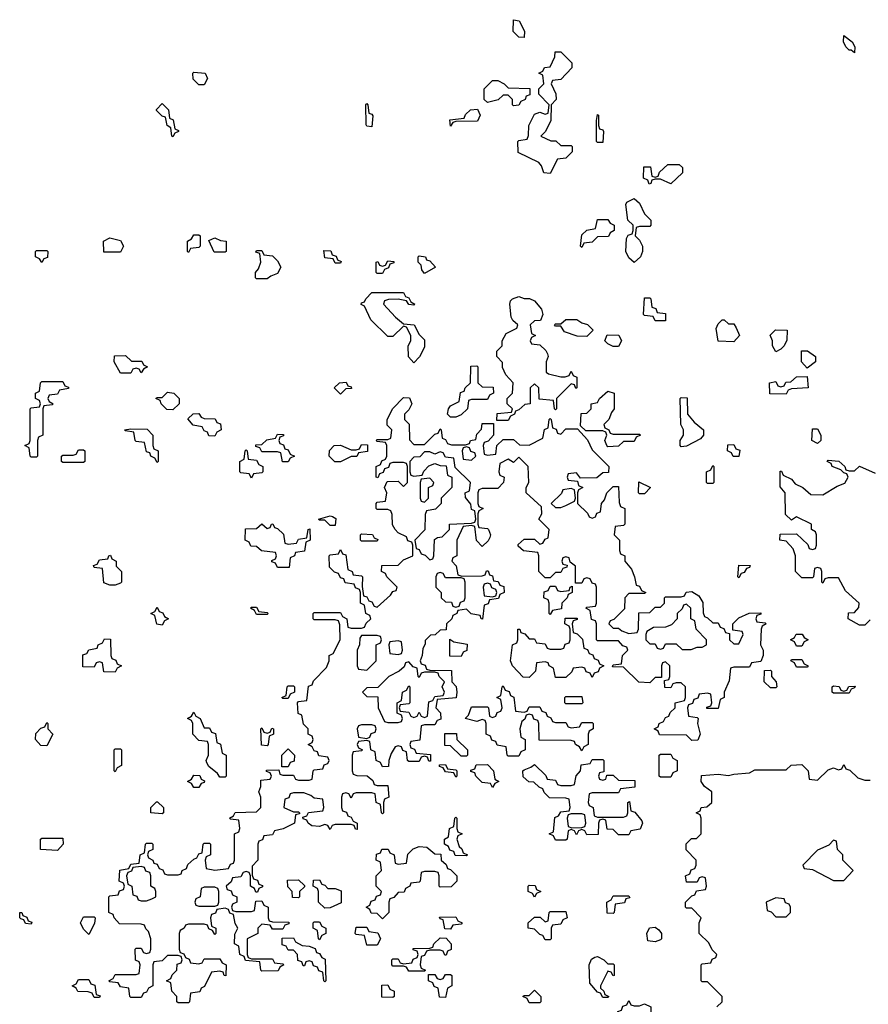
# Model space of a CAD drawing. Header units: inches. Extents: x 2701323 to 2964515, y 494916 to 722124.
# Tile 424 of 656: x 2835886 to 2839123, y 605600 to 609354. Entities that reach past the tile are written whole.
import ezdxf

# ---------------------------------------------------------------- set-up
doc = ezdxf.new("R2010")
doc.units = ezdxf.units.IN
doc.header["$MEASUREMENT"] = 0
doc.layers.add('C8630', color=7, linetype='Continuous')

msp = doc.modelspace()

# ---------------------------------------------------------------- linework, layer by layer
at = {"layer": 'C8630', "color": 2, "elevation": 2}
for points in [[(2837810, 609286), (2837790, 609288), (2837769.1, 609309.1), (2837770, 609354), (2837791.3, 609350), (2837812, 609310)], [(2839070, 609228), (2839058, 609238), (2839050, 609238), (2839038, 609250), (2839028.7, 609270), (2839030, 609294), (2839062, 609270), (2839071.3, 609250)], [(2837950, 608874), (2837990, 608874), (2837994, 608870), (2837994, 608850), (2837970, 608826), (2837938, 608822), (2837910, 608768), (2837886, 608770), (2837876.4, 608796.4), (2837866, 608810), (2837787.3, 608847.3), (2837786, 608890), (2837790, 608894), (2837822, 608898), (2837827.3, 608912.7), (2837828, 608950), (2837850, 608994), (2837870, 609002), (2837890, 608994), (2837902, 608998), (2837906, 609030), (2837866, 609070), (2837866, 609090), (2837886, 609110), (2837882, 609142), (2837866, 609150), (2837882, 609158), (2837888.4, 609171.6), (2837910, 609174), (2837927.3, 609212.7), (2837928.9, 609231.1), (2837950, 609232), (2837992, 609190), (2837992, 609170), (2837950, 609126), (2837918, 609122), (2837914, 609110), (2837931.6, 609071.6), (2837932, 609050), (2837914, 609030), (2837912, 608970), (2837892, 608928), (2837874, 608910), (2837912.7, 608892.7), (2837931.6, 608891.6)], [(2836570, 609106), (2836547.3, 609127.3), (2836546, 609150), (2836550, 609154), (2836594, 609150), (2836602, 609130), (2836590, 609106)], [(2837770, 609026), (2837766, 609030), (2837766, 609050), (2837750, 609066), (2837730, 609066), (2837711.6, 609048.4), (2837670, 609038), (2837658, 609050), (2837658, 609090), (2837690, 609122), (2837710, 609122), (2837734, 609110), (2837750, 609094), (2837832, 609092), (2837832.7, 609067.3), (2837818, 609062), (2837814, 609050), (2837798, 609042), (2837790, 609028)], [(2836470, 608908), (2836466, 608910), (2836462, 608942), (2836448, 608950), (2836442, 608982), (2836430, 608986), (2836408.4, 609008.4), (2836408, 609012), (2836430, 609034), (2836454, 609010), (2836458, 608978), (2836471.6, 608971.6), (2836478, 608938), (2836492, 608932), (2836492, 608928), (2836478, 608922)], [(2837230, 608946), (2837210, 608948), (2837207.3, 608952.7), (2837206, 609030), (2837210, 609034), (2837214, 609030), (2837218, 608998), (2837230, 608994), (2837232.7, 608987.3)], [(2837530, 608948), (2837527.3, 608972.7), (2837582, 608978), (2837587.3, 608992.7), (2837606, 609010), (2837632.7, 609012.7), (2837642, 608990), (2837632.7, 608967.3), (2837550, 608966), (2837538, 608962)], [(2838090, 608886), (2838086, 608890), (2838086, 608970), (2838090, 608992), (2838094, 608990), (2838094, 608950), (2838098, 608938), (2838110, 608934), (2838112.7, 608927.3), (2838110, 608886)], [(2838370, 608728), (2838330, 608746), (2838310, 608746), (2838298, 608742), (2838294, 608730), (2838287.3, 608727.3), (2838282, 608742), (2838266, 608750), (2838267.3, 608792.7), (2838292.7, 608792.7), (2838298, 608758), (2838310, 608754), (2838322, 608758), (2838327.3, 608772.7), (2838358, 608802), (2838402, 608802), (2838414, 608790), (2838414, 608770)], [(2838230, 608428), (2838210, 608446), (2838198, 608470), (2838200.4, 608519.6), (2838207.3, 608532.7), (2838222, 608538), (2838226, 608550), (2838226, 608570), (2838206, 608590), (2838198, 608650), (2838202, 608658), (2838230, 608672), (2838250, 608654), (2838270, 608614), (2838294, 608590), (2838294, 608570), (2838290, 608566), (2838250, 608566), (2838238, 608562), (2838234, 608530), (2838250, 608514), (2838262, 608490), (2838262, 608470), (2838254, 608450)], [(2838030, 608486), (2838026, 608490), (2838030, 608534), (2838050, 608552), (2838082, 608558), (2838090, 608592), (2838130, 608592), (2838138, 608578), (2838154, 608570), (2838154, 608550), (2838138, 608542), (2838132.7, 608527.3), (2838090, 608526), (2838070, 608506), (2838038, 608502)], [(2836530, 608466), (2836526, 608470), (2836526, 608510), (2836542, 608518), (2836550, 608534), (2836570, 608534), (2836574, 608530), (2836574, 608490), (2836570, 608486), (2836538, 608482)], [(2836207.3, 608467.3), (2836206, 608510), (2836230, 608522), (2836270, 608512), (2836282, 608490), (2836270, 608468)], [(2836627.3, 608467.3), (2836607.3, 608512.7), (2836630, 608522), (2836652.7, 608512.7), (2836674, 608510), (2836674, 608470), (2836670, 608468)], [(2835970, 608428), (2835962, 608442), (2835946, 608450), (2835946, 608470), (2835950, 608474), (2835990, 608474), (2835994, 608470), (2835992.7, 608447.3), (2835978, 608442)], [(2836790, 608366), (2836786, 608370), (2836786, 608390), (2836796.4, 608403.6), (2836806, 608430), (2836802, 608462), (2836787.3, 608467.3), (2836790, 608474), (2836810, 608474), (2836818, 608458), (2836850, 608454), (2836870, 608434), (2836882, 608410), (2836870, 608386), (2836843.6, 608376.4), (2836830, 608366)], [(2837090, 608426), (2837082, 608442), (2837050, 608446), (2837046, 608474), (2837072.7, 608472.7), (2837078, 608458), (2837092.7, 608452.7), (2837098, 608438), (2837112.7, 608432.7), (2837110, 608426)], [(2837430, 608386), (2837420.4, 608400.4), (2837418, 608418), (2837406, 608430), (2837406, 608450), (2837410, 608454), (2837434, 608450), (2837438, 608438), (2837450, 608434), (2837472, 608410)], [(2837250, 608386), (2837246, 608390), (2837246, 608430), (2837252.7, 608432.7), (2837258, 608418), (2837270, 608414), (2837282, 608418), (2837290, 608434), (2837312.7, 608432.7), (2837312.7, 608427.3), (2837298, 608422), (2837292.7, 608407.3), (2837278, 608402), (2837270, 608386)], [(2837390, 608266), (2837370, 608268), (2837362, 608282), (2837330, 608288), (2837292.7, 608287.3), (2837278, 608282), (2837274, 608270), (2837319.6, 608219.6), (2837350, 608194), (2837391.1, 608191.1), (2837410, 608154), (2837430, 608134), (2837430, 608106), (2837411, 608069), (2837390, 608046), (2837368.9, 608068.9), (2837368, 608110), (2837378, 608130), (2837378, 608150), (2837362, 608182), (2837350, 608186), (2837310, 608146), (2837290, 608146), (2837226, 608210), (2837202, 608262), (2837188.4, 608268.4), (2837190, 608274), (2837202, 608278), (2837206, 608290), (2837230, 608314), (2837350, 608314), (2837358, 608298), (2837370, 608294), (2837378, 608278), (2837394, 608270)], [(2837950, 607992), (2837967.3, 607992.7), (2837982, 607998), (2837990, 608014), (2837998, 607998), (2838011.6, 607991.6), (2838012, 607950), (2838007.3, 607947.3), (2838002, 607962), (2837990, 607966), (2837934, 607910), (2837934, 607870), (2837930, 607866), (2837926, 607870), (2837922, 607902), (2837867.3, 607907.3), (2837866, 607950), (2837850, 607966), (2837834, 607950), (2837834, 607890), (2837812.7, 607887.3), (2837790, 607866), (2837778, 607862), (2837774, 607850), (2837758, 607842), (2837750, 607826), (2837706, 607826), (2837707.3, 607852.7), (2837762, 607858), (2837766, 607870), (2837746, 607890), (2837746, 607910), (2837766, 607930), (2837768, 607970), (2837740.4, 608000.4), (2837728.4, 608028.4), (2837727.3, 608047.3), (2837706, 608070), (2837706, 608090), (2837726, 608110), (2837726, 608130), (2837742, 608158), (2837782, 608178), (2837786, 608190), (2837767.3, 608207.3), (2837760.4, 608220.4), (2837755.3, 608270), (2837758, 608282), (2837766, 608290), (2837790, 608298), (2837810, 608291.3), (2837831.1, 608291.1), (2837850, 608282), (2837876, 608250), (2837882, 608230), (2837872.7, 608207.3), (2837850, 608206), (2837834, 608190), (2837838, 608158), (2837854, 608150), (2837838, 608142), (2837834, 608130), (2837838, 608118), (2837870, 608114), (2837892.7, 608092.7), (2837899.6, 608079.6), (2837902, 608070), (2837894, 608050), (2837894, 608010), (2837903.6, 608003.6)], [(2838310, 608206), (2838302, 608222), (2838270, 608226), (2838266, 608230), (2838270, 608294), (2838290, 608294), (2838294, 608290), (2838298, 608258), (2838312.7, 608252.7), (2838318, 608238), (2838350, 608234), (2838350, 608206)], [(2838050, 608146), (2838012.7, 608147.3), (2837964, 608164), (2837950, 608186), (2837930, 608186), (2837926, 608190), (2837930, 608194), (2837950, 608194), (2837968.9, 608211.1), (2838010.8, 608210.8), (2838030, 608198), (2838051.6, 608191.6), (2838074, 608170)], [(2838590, 608194), (2838610, 608194), (2838619.6, 608179.6), (2838632, 608150), (2838610, 608126), (2838550, 608128), (2838543.1, 608176.9), (2838550, 608194), (2838566, 608210), (2838574, 608210)], [(2838150, 608108), (2838130, 608118), (2838118, 608130), (2838127.3, 608152.7), (2838171.1, 608151.1), (2838182, 608130), (2838170, 608108)], [(2838770, 608088), (2838758, 608110), (2838758, 608130), (2838748.4, 608151.6), (2838768.9, 608171.1), (2838814, 608170), (2838812.7, 608132.7), (2838802, 608110), (2838790, 608098)], [(2836350, 608008), (2836342, 608022), (2836330, 608026), (2836318, 608022), (2836310, 608006), (2836270, 608006), (2836246, 608050), (2836247.3, 608072.7), (2836290, 608074), (2836312.7, 608052.7), (2836351.6, 608051.6), (2836358, 608038), (2836374, 608030), (2836358, 608022)], [(2838890, 608026), (2838868, 608050), (2838868.4, 608091.6), (2838891.6, 608091.6), (2838922, 608070), (2838922, 608050)], [(2837530, 607838), (2837518, 607850), (2837522, 607870), (2837530, 607882), (2837562, 607898), (2837567.3, 607932.7), (2837582, 607938), (2837586, 607950), (2837606, 607970), (2837607.3, 608032.7), (2837630, 608034), (2837634, 608030), (2837634, 607970), (2837650, 607954), (2837692.7, 607952.7), (2837694, 607930), (2837678, 607922), (2837670, 607906), (2837610, 607906), (2837598, 607902), (2837594, 607870), (2837570, 607848), (2837550, 607838)], [(2835930, 607686), (2835926, 607690), (2835922, 607722), (2835906, 607730), (2835922, 607738), (2835926, 607750), (2835926, 607870), (2835930, 607874), (2835962, 607878), (2835966, 607890), (2835962, 607902), (2835946, 607910), (2835946, 607930), (2835962, 607938), (2835966, 607970), (2835970, 607974), (2836050, 607974), (2836058, 607958), (2836072.7, 607952.7), (2836072.7, 607947.3), (2836038, 607942), (2836030, 607926), (2835998, 607922), (2835994, 607910), (2835998, 607898), (2836014, 607890), (2836010, 607886), (2835978, 607882), (2835974, 607870), (2835974, 607770), (2835958, 607762), (2835954, 607750), (2835954, 607690), (2835950, 607686)], [(2837110, 607926), (2837086, 607950), (2837106, 607970), (2837131.6, 607971.6), (2837138, 607958), (2837150, 607954), (2837151.6, 607948.4), (2837130, 607946)], [(2838810, 607926), (2838747.3, 607927.3), (2838746, 607970), (2838770, 607974), (2838778, 607958), (2838790, 607954), (2838802, 607958), (2838808.4, 607971.6), (2838827.3, 607972.7), (2838850, 607992), (2838890, 607994), (2838894, 607950), (2838830, 607946), (2838818, 607942)], [(2836470, 607866), (2836447.3, 607867.3), (2836426, 607890), (2836422, 607902), (2836406, 607910), (2836410, 607914), (2836430, 607914), (2836450, 607934), (2836474, 607930), (2836494, 607910), (2836494, 607890)], [(2838150, 607774), (2838250, 607774), (2838254, 607770), (2838238, 607762), (2838230, 607746), (2838190, 607746), (2838170, 607728), (2838130, 607726), (2838126, 607730), (2838118, 607750), (2838126, 607770), (2838122, 607782), (2838110, 607786), (2838046, 607786), (2838026, 607806), (2838027.3, 607852.7), (2838050, 607854), (2838066, 607870), (2838066, 607890), (2838090, 607894), (2838098, 607910), (2838130, 607938), (2838154, 607930), (2838154, 607870), (2838143.6, 607856.4), (2838134, 607830), (2838114, 607810), (2838118, 607798), (2838134, 607790), (2838138, 607778)], [(2837390, 607734), (2837430, 607734), (2837470, 607774), (2837482, 607778), (2837490, 607794), (2837494, 607790), (2837498, 607758), (2837510, 607754), (2837518, 607738), (2837532.7, 607732.7), (2837587.3, 607732.7), (2837602, 607738), (2837606, 607750), (2837626, 607754), (2837630, 607774), (2837647.3, 607792.7), (2837650, 607814), (2837694, 607814), (2837694, 607770), (2837672.7, 607747.3), (2837658, 607742), (2837654, 607730), (2837658, 607698), (2837670, 607694), (2837702, 607698), (2837706, 607730), (2837730, 607754), (2837770, 607754), (2837792.7, 607732.7), (2837830, 607732), (2837882, 607758), (2837888.4, 607791.6), (2837902, 607798), (2837906, 607830), (2837910, 607834), (2837914, 607830), (2837918, 607798), (2837932.7, 607792.7), (2837938, 607778), (2837950, 607774), (2837970, 607794), (2838014, 607794), (2838052, 607752), (2838070, 607714), (2838134, 607650), (2838132.7, 607627.3), (2838110, 607626), (2838087.3, 607607.3), (2838026, 607606), (2838010, 607626), (2837978, 607622), (2837974, 607610), (2837978, 607598), (2838014, 607594), (2838018, 607578), (2838034, 607570), (2838018, 607562), (2838014, 607550), (2838014, 607510), (2838052.7, 607472.7), (2838058, 607458), (2838070, 607454), (2838082, 607458), (2838087.3, 607472.7), (2838102, 607478), (2838106, 607510), (2838116.4, 607523.6), (2838126, 607550), (2838150, 607574), (2838170, 607574), (2838172.7, 607512.7), (2838178, 607498), (2838194, 607490), (2838194, 607430), (2838190, 607426), (2838158, 607422), (2838154, 607390), (2838174, 607370), (2838174, 607330), (2838178, 607318), (2838194, 607310), (2838194, 607290), (2838219.6, 607259.6), (2838232, 607230), (2838238, 607198), (2838250, 607194), (2838258, 607178), (2838274, 607170), (2838270, 607166), (2838210, 607166), (2838194, 607150), (2838192.7, 607107.3), (2838152.7, 607067.3), (2838138, 607062), (2838134, 607050), (2838150, 607034), (2838170, 607034), (2838183.6, 607023.6), (2838210, 607014), (2838242, 607018), (2838246, 607030), (2838247.3, 607092.7), (2838290, 607094), (2838310, 607114), (2838330, 607114), (2838346, 607130), (2838346, 607150), (2838350, 607154), (2838410, 607154), (2838422, 607158), (2838428.4, 607171.6), (2838450, 607174), (2838476.9, 607156.9), (2838491.6, 607131.6), (2838492.7, 607092.7), (2838498, 607078), (2838510, 607074), (2838530, 607054), (2838550, 607054), (2838558, 607038), (2838572.7, 607032.7), (2838578, 607018), (2838594, 607014), (2838594, 606990), (2838610, 606974), (2838630, 606974), (2838646, 607010), (2838642, 607022), (2838606, 607026), (2838606, 607050), (2838630, 607074), (2838668.4, 607091.6), (2838712.7, 607092.7), (2838712.7, 607087.3), (2838698, 607082), (2838694, 607070), (2838698, 607058), (2838730, 607054), (2838734, 607050), (2838718, 607042), (2838714, 607030), (2838712, 606970), (2838722, 606950), (2838722, 606930), (2838712.7, 606907.3), (2838678, 606902), (2838670, 606886), (2838610, 606886), (2838598, 606882), (2838592.7, 606832.7), (2838574, 606790), (2838574, 606770), (2838558, 606762), (2838550, 606728), (2838507.3, 606727.3), (2838507.3, 606732.7), (2838522, 606738), (2838526, 606750), (2838522, 606782), (2838510, 606786), (2838478, 606782), (2838472.7, 606767.3), (2838458, 606762), (2838452.7, 606747.3), (2838438, 606742), (2838434, 606730), (2838438, 606698), (2838470, 606694), (2838474, 606690), (2838472, 606670), (2838482, 606630), (2838472.7, 606607.3), (2838450, 606606), (2838430, 606626), (2838327.3, 606627.3), (2838322, 606642), (2838306, 606650), (2838322, 606658), (2838326, 606670), (2838342, 606678), (2838350, 606694), (2838362, 606698), (2838367.3, 606712.7), (2838386, 606730), (2838386, 606750), (2838422, 606758), (2838426, 606770), (2838426, 606810), (2838410, 606826), (2838390, 606826), (2838378, 606822), (2838370, 606806), (2838347.3, 606807.3), (2838346, 606834), (2838362, 606838), (2838366, 606850), (2838366, 606890), (2838350, 606906), (2838338, 606902), (2838334, 606890), (2838334, 606846), (2838310, 606846), (2838290, 606826), (2838248, 606828), (2838190, 606886), (2838147.3, 606887.3), (2838150, 606894), (2838182, 606898), (2838186, 606930), (2838206, 606950), (2838202, 606962), (2838187.3, 606967.3), (2838170, 606986), (2838090, 606986), (2838086, 606990), (2838086, 607050), (2838082, 607062), (2838067.3, 607067.3), (2838062, 607102), (2838046, 607110), (2838050, 607114), (2838082, 607118), (2838086, 607130), (2838086, 607190), (2838082, 607202), (2838070, 607206), (2838062, 607222), (2838050, 607226), (2838038, 607222), (2838030, 607206), (2838006, 607206), (2838006, 607270), (2837986, 607286), (2837982, 607302), (2837970, 607306), (2837958, 607302), (2837954, 607290), (2837958, 607278), (2837974, 607274), (2837972.7, 607267.3), (2837958, 607262), (2837950, 607246), (2837930, 607246), (2837910, 607226), (2837890, 607226), (2837866, 607250), (2837866, 607310), (2837862, 607322), (2837808.4, 607328.4), (2837787.3, 607347.3), (2837787.3, 607352.7), (2837810, 607374), (2837850, 607374), (2837870, 607354), (2837882, 607358), (2837890, 607374), (2837902, 607378), (2837906, 607410), (2837866, 607450), (2837878, 607470), (2837876.4, 607496.4), (2837818, 607550), (2837818, 607570), (2837828, 607590), (2837826, 607650), (2837790, 607686), (2837770, 607666), (2837750, 607678), (2837718, 607662), (2837714, 607630), (2837718, 607618), (2837734, 607610), (2837732, 607590), (2837710, 607566), (2837650, 607566), (2837638, 607562), (2837634, 607550), (2837634, 607510), (2837638, 607498), (2837654, 607490), (2837638, 607482), (2837634, 607470), (2837634, 607430), (2837638, 607418), (2837670, 607414), (2837674, 607410), (2837682, 607390), (2837679.6, 607380.4), (2837672.7, 607367.3), (2837650, 607346), (2837628.4, 607368.4), (2837622, 607422), (2837610, 607426), (2837578, 607422), (2837554, 607370), (2837554, 607310), (2837538, 607302), (2837534, 607290), (2837551.6, 607271.6), (2837558, 607238), (2837572.7, 607232.7), (2837650, 607234), (2837662, 607238), (2837667.3, 607252.7), (2837672.7, 607252.7), (2837678, 607238), (2837690, 607234), (2837694, 607214), (2837711.6, 607211.6), (2837718, 607198), (2837732.7, 607192.7), (2837734, 607170), (2837718, 607162), (2837712.7, 607147.3), (2837678, 607142), (2837672.7, 607127.3), (2837658, 607122), (2837651.6, 607068.4), (2837646, 607070), (2837642, 607082), (2837608.4, 607088.4), (2837590, 607106), (2837558, 607102), (2837554, 607090), (2837538, 607082), (2837534, 607070), (2837514, 607050), (2837512.7, 607027.3), (2837490, 607026), (2837471.6, 607008.4), (2837452.7, 607007.3), (2837432.7, 606987.3), (2837432.7, 606972.7), (2837423.6, 606956.4), (2837422, 606930), (2837414, 606910), (2837418, 606898), (2837432.7, 606892.7), (2837438, 606878), (2837450, 606874), (2837532.7, 606872.7), (2837534, 606830), (2837551.3, 606811.3), (2837554, 606790), (2837551.6, 606768.4), (2837478, 606762), (2837474, 606730), (2837491.6, 606711.6), (2837492.7, 606687.3), (2837478, 606682), (2837470, 606666), (2837430, 606666), (2837418, 606662), (2837412.7, 606607.3), (2837378, 606602), (2837374, 606590), (2837378, 606578), (2837392.7, 606572.7), (2837398, 606558), (2837452.7, 606552.7), (2837452.7, 606527.3), (2837447.3, 606527.3), (2837442, 606542), (2837430, 606546), (2837418, 606542), (2837410, 606526), (2837370, 606526), (2837366, 606530), (2837362, 606562), (2837347.3, 606567.3), (2837342, 606582), (2837330, 606586), (2837318, 606582), (2837303.6, 606556.4), (2837294, 606530), (2837292.7, 606507.3), (2837270, 606506), (2837262, 606522), (2837246, 606530), (2837242, 606562), (2837226, 606570), (2837222, 606602), (2837210, 606606), (2837178, 606602), (2837174, 606590), (2837178, 606578), (2837194, 606570), (2837190, 606566), (2837158, 606562), (2837154, 606550), (2837154, 606490), (2837158, 606478), (2837172.7, 606472.7), (2837211.6, 606471.6), (2837232.7, 606452.7), (2837238, 606438), (2837250, 606434), (2837290, 606434), (2837294, 606390), (2837278, 606382), (2837274, 606370), (2837274, 606330), (2837270, 606326), (2837266, 606330), (2837262, 606362), (2837246, 606370), (2837242, 606402), (2837230, 606406), (2837170, 606406), (2837158, 606402), (2837150, 606386), (2837142, 606402), (2837130, 606406), (2837118, 606402), (2837114, 606390), (2837114, 606350), (2837118, 606338), (2837132.7, 606332.7), (2837138, 606318), (2837150, 606314), (2837158, 606298), (2837174, 606290), (2837174, 606266), (2837167.3, 606267.3), (2837162, 606282), (2837150, 606286), (2837090, 606286), (2837078, 606282), (2837070, 606266), (2837062, 606282), (2837050, 606286), (2837030, 606278), (2837000.4, 606280.4), (2836986, 606290), (2836982, 606302), (2836967.3, 606307.3), (2836966, 606314), (2836982, 606318), (2836988.4, 606331.6), (2837042, 606338), (2837046, 606350), (2837042, 606382), (2837010, 606386), (2836996.4, 606396.4), (2836970, 606406), (2836930, 606406), (2836918, 606402), (2836912.7, 606387.3), (2836898, 606382), (2836894, 606350), (2836930, 606334), (2836950, 606334), (2836954, 606330), (2836954, 606326), (2836938, 606322), (2836934, 606290), (2836891.6, 606268.4), (2836858, 606262), (2836850, 606246), (2836818, 606242), (2836812.7, 606227.3), (2836798, 606222), (2836794, 606210), (2836794, 606150), (2836772.7, 606127.3), (2836772.7, 606092.7), (2836778, 606078), (2836792.7, 606072.7), (2836798, 606058), (2836812.7, 606052.7), (2836812.7, 606047.3), (2836798, 606042), (2836792.7, 606027.3), (2836787.3, 606027.3), (2836782, 606042), (2836766, 606050), (2836766, 606090), (2836762, 606102), (2836750, 606106), (2836738, 606102), (2836730, 606086), (2836698, 606082), (2836692.7, 606067.3), (2836674, 606050), (2836678, 606038), (2836692.7, 606032.7), (2836698, 606018), (2836714, 606010), (2836714, 605990), (2836698, 605982), (2836694, 605970), (2836698, 605958), (2836710, 605954), (2836770, 605954), (2836782, 605958), (2836787.3, 605992.7), (2836810, 605994), (2836818, 605978), (2836834, 605970), (2836834, 605930), (2836838, 605918), (2836850, 605914), (2836912.7, 605912.7), (2836912.7, 605907.3), (2836898, 605902), (2836890, 605886), (2836850, 605886), (2836842, 605902), (2836810, 605906), (2836794, 605890), (2836794, 605870), (2836754, 605850), (2836754, 605790), (2836758, 605778), (2836770, 605774), (2836850, 605774), (2836858, 605758), (2836890, 605754), (2836894, 605750), (2836878, 605742), (2836872, 605728), (2836810, 605726), (2836806, 605730), (2836802, 605762), (2836747.3, 605767.3), (2836742, 605782), (2836726, 605790), (2836722, 605822), (2836706, 605830), (2836707.3, 605867.3), (2836718, 605890), (2836708.4, 605908.4), (2836702, 605942), (2836687.3, 605947.3), (2836682, 605962), (2836670, 605966), (2836638, 605962), (2836632.7, 605947.3), (2836618, 605942), (2836614, 605930), (2836618, 605898), (2836634, 605890), (2836634, 605870), (2836630, 605866), (2836622, 605882), (2836607.3, 605887.3), (2836602, 605902), (2836590, 605906), (2836530, 605906), (2836518, 605902), (2836514, 605890), (2836498, 605882), (2836494, 605870), (2836494, 605810), (2836498, 605798), (2836512.7, 605792.7), (2836518, 605778), (2836532.7, 605772.7), (2836538, 605758), (2836570, 605754), (2836582, 605758), (2836590, 605774), (2836650, 605774), (2836658, 605758), (2836674, 605750), (2836672, 605708), (2836666, 605710), (2836662, 605722), (2836650, 605726), (2836618, 605722), (2836591.6, 605668.4), (2836578, 605662), (2836572.7, 605647.3), (2836538, 605642), (2836534, 605610), (2836530, 605606), (2836490, 605606), (2836486, 605610), (2836486, 605630), (2836466, 605650), (2836462, 605682), (2836446, 605690), (2836462, 605698), (2836467.3, 605712.7), (2836486, 605730), (2836487.3, 605752.7), (2836502, 605758), (2836506, 605770), (2836502, 605782), (2836490, 605786), (2836450, 605786), (2836430, 605766), (2836398, 605762), (2836394, 605750), (2836394, 605670), (2836378, 605662), (2836370, 605646), (2836358, 605642), (2836350, 605626), (2836310, 605626), (2836306, 605630), (2836302, 605662), (2836270, 605666), (2836262, 605682), (2836230, 605686), (2836226, 605690), (2836242, 605698), (2836250, 605714), (2836330, 605714), (2836342, 605718), (2836346, 605750), (2836342, 605762), (2836328.4, 605768.4), (2836326, 605810), (2836330, 605814), (2836350, 605814), (2836358, 605798), (2836370, 605794), (2836382, 605798), (2836386, 605810), (2836386, 605850), (2836378, 605878), (2836367.3, 605887.3), (2836362, 605902), (2836350, 605906), (2836267.3, 605907.3), (2836246, 605930), (2836242, 605942), (2836226, 605950), (2836226, 606010), (2836230, 606014), (2836262, 606018), (2836267.3, 606032.7), (2836282, 606038), (2836286, 606050), (2836282, 606062), (2836266, 606070), (2836268.4, 606111.6), (2836302, 606118), (2836310, 606134), (2836342, 606138), (2836346, 606170), (2836362, 606178), (2836366, 606210), (2836370, 606214), (2836390, 606214), (2836394, 606210), (2836394, 606190), (2836378, 606182), (2836374, 606170), (2836378, 606158), (2836394, 606150), (2836398, 606138), (2836410, 606134), (2836418, 606118), (2836432.7, 606112.7), (2836438, 606098), (2836450, 606094), (2836490, 606094), (2836502, 606098), (2836506, 606110), (2836522, 606118), (2836527.3, 606132.7), (2836550, 606154), (2836562, 606158), (2836570, 606174), (2836582, 606178), (2836586, 606210), (2836590, 606214), (2836610, 606214), (2836614, 606210), (2836614, 606170), (2836598, 606162), (2836594, 606150), (2836598, 606118), (2836630, 606112), (2836682, 606118), (2836690, 606134), (2836702, 606138), (2836706, 606150), (2836706, 606250), (2836722, 606258), (2836726, 606270), (2836722, 606302), (2836690, 606306), (2836686, 606310), (2836702, 606318), (2836708.4, 606331.6), (2836790, 606334), (2836806, 606350), (2836806, 606390), (2836798, 606410), (2836806, 606430), (2836806, 606454), (2836842, 606458), (2836846, 606470), (2836842, 606482), (2836827.3, 606487.3), (2836827.3, 606492.7), (2836874, 606494), (2836878, 606478), (2836890, 606474), (2836930, 606474), (2836938, 606458), (2836950, 606454), (2836990, 606454), (2837002, 606458), (2837006, 606490), (2837010, 606494), (2837042, 606498), (2837047.3, 606512.7), (2837062, 606518), (2837066, 606530), (2837062, 606542), (2837027.3, 606547.3), (2837022, 606562), (2837010, 606566), (2837002, 606582), (2836986, 606590), (2837002, 606598), (2837006, 606610), (2837002, 606622), (2836986, 606630), (2836986, 606650), (2836968.4, 606668.4), (2836962, 606702), (2836948.4, 606708.4), (2836946, 606750), (2836950, 606754), (2836982, 606758), (2836987.3, 606812.7), (2837002, 606818), (2837007.3, 606832.7), (2837056.4, 606883.6), (2837066, 606910), (2837066, 606930), (2837082, 606938), (2837108, 606990), (2837107.3, 607047.3), (2837102, 607062), (2837090, 607066), (2837010, 607066), (2837006, 607070), (2837006, 607090), (2837010, 607094), (2837110, 607094), (2837118, 607078), (2837134, 607070), (2837138, 607038), (2837150, 607034), (2837190, 607034), (2837202, 607038), (2837207.3, 607052.7), (2837226, 607070), (2837222, 607082), (2837206, 607090), (2837202, 607122), (2837186, 607130), (2837186, 607170), (2837182, 607182), (2837167.3, 607187.3), (2837162, 607202), (2837127.3, 607207.3), (2837122, 607222), (2837110, 607226), (2837102, 607242), (2837087.3, 607247.3), (2837067.3, 607267.3), (2837066, 607310), (2837070, 607314), (2837102, 607318), (2837110, 607334), (2837118, 607318), (2837130, 607314), (2837138, 607258), (2837154, 607250), (2837158, 607238), (2837190, 607234), (2837194, 607230), (2837192.7, 607192.7), (2837198, 607158), (2837210, 607154), (2837218, 607138), (2837230, 607134), (2837238, 607118), (2837250, 607114), (2837300.4, 607159.6), (2837310, 607174), (2837322, 607178), (2837326, 607190), (2837286, 607230), (2837282, 607242), (2837266, 607250), (2837267.3, 607272.7), (2837330, 607274), (2837350, 607294), (2837386, 607310), (2837386, 607350), (2837382, 607362), (2837367.3, 607367.3), (2837362, 607382), (2837330, 607398), (2837318, 607410), (2837308, 607428), (2837307.3, 607467.3), (2837302, 607482), (2837290, 607486), (2837250, 607486), (2837246, 607490), (2837246, 607510), (2837250, 607514), (2837282, 607518), (2837286, 607550), (2837278, 607570), (2837287.3, 607592.7), (2837330, 607594), (2837350, 607574), (2837366, 607590), (2837366, 607650), (2837362, 607662), (2837350, 607666), (2837310, 607666), (2837298, 607662), (2837292.7, 607647.3), (2837278, 607642), (2837272.7, 607627.3), (2837258, 607622), (2837252.7, 607607.3), (2837246, 607610), (2837246, 607650), (2837262, 607658), (2837267.3, 607672.7), (2837282, 607678), (2837286, 607690), (2837286, 607730), (2837282, 607742), (2837250, 607746), (2837246, 607750), (2837250, 607754), (2837290, 607754), (2837302, 607758), (2837306, 607790), (2837288, 607808), (2837288, 607830), (2837309, 607871), (2837350, 607914), (2837372.7, 607912.7), (2837382, 607890), (2837370, 607866), (2837354, 607850), (2837354, 607830), (2837371.6, 607811.6), (2837372.7, 607752.7)], [(2838410, 607726), (2838406, 607730), (2838406, 607750), (2838418, 607770), (2838418, 607790), (2838408, 607810), (2838406, 607910), (2838410, 607914), (2838432.7, 607912.7), (2838434, 607850), (2838459.6, 607819.6), (2838494, 607790), (2838494, 607770), (2838483.6, 607756.4), (2838430, 607728)], [(2836630, 607766), (2836607.3, 607767.3), (2836602, 607782), (2836590, 607786), (2836582, 607802), (2836548.4, 607808.4), (2836528, 607832), (2836548.4, 607851.6), (2836570, 607852), (2836578, 607838), (2836590, 607834), (2836631.6, 607831.6), (2836638, 607818), (2836652.7, 607812.7), (2836654, 607790), (2836638, 607782)], [(2836410, 607666), (2836402, 607682), (2836386, 607690), (2836382, 607702), (2836370, 607706), (2836362, 607742), (2836330, 607746), (2836326, 607750), (2836322, 607782), (2836290, 607786), (2836286, 607790), (2836310, 607794), (2836372.7, 607792.7), (2836394, 607770), (2836394, 607730), (2836398, 607718), (2836414, 607710), (2836414, 607670)], [(2836910, 607668), (2836888.9, 607668.9), (2836882, 607702), (2836870, 607706), (2836810, 607706), (2836802, 607722), (2836787.3, 607727.3), (2836787.3, 607732.7), (2836810, 607734), (2836828.4, 607751.6), (2836862, 607758), (2836870, 607774), (2836892.7, 607772.7), (2836892.7, 607767.3), (2836878, 607762), (2836874, 607750), (2836878, 607738), (2836892.7, 607732.7), (2836898, 607718), (2836910, 607714), (2836918, 607698), (2836934, 607690), (2836918, 607682)], [(2838930, 607738), (2838908, 607750), (2838910, 607794), (2838930, 607794), (2838942, 607770), (2838942, 607750)], [(2836050, 607666), (2836046, 607670), (2836046, 607690), (2836050, 607694), (2836090, 607694), (2836102, 607698), (2836110, 607714), (2836130, 607714), (2836134, 607710), (2836134, 607670), (2836130, 607666)], [(2836770, 607606), (2836762, 607622), (2836730, 607626), (2836726, 607630), (2836726, 607670), (2836742, 607678), (2836746, 607710), (2836750, 607714), (2836754, 607710), (2836758, 607678), (2836790, 607674), (2836798, 607658), (2836814, 607650), (2836814, 607630), (2836810, 607626), (2836778, 607622)], [(2837110, 607668), (2837088.7, 607668.7), (2837066, 607690), (2837068.4, 607711.6), (2837086, 607730), (2837110, 607732), (2837150, 607714), (2837170, 607714), (2837182, 607718), (2837190, 607734), (2837212.7, 607732.7), (2837212.7, 607707.3), (2837178, 607702), (2837171.6, 607688.4), (2837150, 607688)], [(2837490, 607706), (2837470, 607698), (2837450, 607706), (2837430, 607706), (2837412.7, 607687.3), (2837390, 607686), (2837374, 607670), (2837374, 607630), (2837378, 607618), (2837390, 607614), (2837422, 607618), (2837427.3, 607632.7), (2837447.3, 607652.7), (2837470, 607662), (2837490, 607654), (2837512.7, 607652.7), (2837518, 607618), (2837534, 607610), (2837534, 607570), (2837494, 607530), (2837494, 607510), (2837472.7, 607487.3), (2837438, 607482), (2837432.7, 607467.3), (2837431.6, 607408.4), (2837394, 607370), (2837398, 607338), (2837410, 607334), (2837418, 607318), (2837432.7, 607312.7), (2837450, 607294), (2837462, 607298), (2837466, 607310), (2837468.4, 607371.6), (2837480.4, 607379.6), (2837498, 607382), (2837526, 607410), (2837526, 607430), (2837610, 607434), (2837622, 607438), (2837626, 607450), (2837622, 607482), (2837610, 607486), (2837607.3, 607507.3), (2837587.3, 607532.7), (2837586, 607550), (2837602, 607558), (2837606, 607590), (2837547.3, 607647.3), (2837542, 607682), (2837510, 607686), (2837502, 607702)], [(2837590, 607726), (2837578, 607722), (2837574, 607710), (2837578, 607678), (2837610, 607674), (2837626, 607690), (2837622, 607702), (2837607.3, 607707.3), (2837602, 607722)], [(2838630, 607688), (2838608.4, 607688.4), (2838602, 607702), (2838586, 607710), (2838587.3, 607732.7), (2838610, 607734), (2838618, 607718), (2838632.7, 607712.7)], [(2838510, 607586), (2838506, 607590), (2838506, 607630), (2838522, 607638), (2838530, 607654), (2838534, 607650), (2838534, 607590), (2838530, 607586)], [(2837450, 607606), (2837418, 607602), (2837414, 607590), (2837414, 607530), (2837418, 607518), (2837430, 607514), (2837446, 607530), (2837446, 607570), (2837462, 607578), (2837466, 607590)], [(2838250, 607546), (2838246, 607550), (2838248, 607592), (2838292, 607570), (2838270, 607546)], [(2837990, 607566), (2837958, 607562), (2837952.7, 607547.3), (2837914, 607510), (2837930, 607494), (2837950, 607494), (2837970, 607502), (2838002, 607518), (2838006, 607530), (2838002, 607562)], [(2837070, 607426), (2837050, 607446), (2837030, 607446), (2837026, 607450), (2837070, 607462), (2837079.6, 607459.6), (2837091.6, 607451.6), (2837090, 607426)], [(2836830, 607414), (2836842, 607418), (2836846, 607430), (2836851.6, 607431.6), (2836858, 607418), (2836870, 607414), (2836892.7, 607392.7), (2836898, 607358), (2836910, 607354), (2836942, 607358), (2836950, 607374), (2836982, 607378), (2836986, 607410), (2836992.7, 607412.7), (2836994, 607370), (2836978, 607362), (2836972.7, 607327.3), (2836938, 607322), (2836934, 607310), (2836918, 607302), (2836914, 607266), (2836910, 607266), (2836870, 607266), (2836862, 607282), (2836847.3, 607287.3), (2836847.3, 607292.7), (2836862, 607298), (2836866, 607310), (2836862, 607322), (2836808.4, 607328.4), (2836790, 607346), (2836767.3, 607347.3), (2836762, 607362), (2836746, 607370), (2836747.3, 607412.7), (2836790, 607414), (2836810, 607432)], [(2837190, 607366), (2837186, 607370), (2837186, 607390), (2837190, 607394), (2837231.6, 607391.6), (2837238, 607378), (2837252.7, 607372.7), (2837250, 607366)], [(2836230, 607198), (2836207.3, 607207.3), (2836202, 607262), (2836170, 607266), (2836167.3, 607272.7), (2836182, 607278), (2836190, 607294), (2836222, 607298), (2836226, 607310), (2836232.7, 607312.7), (2836238, 607298), (2836254, 607290), (2836254, 607270), (2836274, 607250), (2836274, 607210), (2836270, 607206), (2836250, 607198)], [(2838630, 607226), (2838626, 607230), (2838630, 607274), (2838672.7, 607272.7), (2838670, 607266), (2838658, 607262), (2838650, 607246), (2838638, 607242)], [(2837490, 607246), (2837478, 607242), (2837474, 607230), (2837474, 607190), (2837494, 607170), (2837494, 607150), (2837510, 607134), (2837532.7, 607132.7), (2837538, 607118), (2837550, 607114), (2837562, 607118), (2837567.3, 607132.7), (2837582, 607138), (2837586, 607150), (2837586, 607210), (2837582, 607222), (2837570, 607226), (2837510, 607226), (2837502, 607242)], [(2837670, 607206), (2837658, 607202), (2837654, 607190), (2837658, 607158), (2837690, 607154), (2837702, 607158), (2837706, 607170), (2837702, 607182), (2837687.3, 607187.3), (2837682, 607202)], [(2837910, 607086), (2837906, 607090), (2837906, 607130), (2837902, 607142), (2837886, 607150), (2837887.3, 607172.7), (2837902, 607178), (2837910, 607194), (2837930, 607194), (2837938, 607178), (2837950, 607174), (2837982, 607178), (2837986, 607190), (2837994, 607194), (2837994, 607170), (2837978, 607162), (2837974, 607150), (2837954, 607130), (2837952.7, 607107.3), (2837918, 607102)], [(2836430, 607046), (2836408.9, 607048.9), (2836402, 607082), (2836386, 607090), (2836402, 607098), (2836410, 607114), (2836418, 607098), (2836432.7, 607092.7), (2836438, 607078), (2836454, 607070), (2836438, 607062)], [(2836790, 607086), (2836782, 607102), (2836766, 607110), (2836770, 607114), (2836790, 607114), (2836798, 607098), (2836830, 607094), (2836834, 607090), (2836830, 607086)], [(2838430, 607126), (2838418, 607122), (2838412.7, 607107.3), (2838394, 607090), (2838394, 607070), (2838372.7, 607047.3), (2838350, 607038), (2838303.6, 607036.4), (2838278, 607022), (2838274, 607010), (2838274, 606990), (2838290, 606974), (2838310, 606974), (2838318, 606958), (2838330, 606954), (2838342, 606958), (2838350, 606974), (2838390, 606974), (2838412.7, 606952.7), (2838447.3, 606952.7), (2838470, 606962), (2838490, 606962), (2838506, 606970), (2838506, 606990), (2838466, 607030), (2838462, 607062), (2838446, 607070), (2838446, 607110)], [(2838070, 606846), (2838062, 606862), (2838047.3, 606867.3), (2838042, 606882), (2838030, 606886), (2837998, 606882), (2837992.7, 606867.3), (2837970, 606846), (2837930, 606846), (2837922, 606882), (2837906, 606890), (2837902, 606902), (2837890, 606906), (2837858, 606902), (2837854, 606870), (2837830, 606846), (2837807.3, 606847.3), (2837766, 606890), (2837758, 606910), (2837766, 606970), (2837782, 606978), (2837786, 606990), (2837786, 607030), (2837794, 607030), (2837798, 607018), (2837812.7, 607012.7), (2837830, 606994), (2837850, 606994), (2837858, 606978), (2837890, 606974), (2837898, 606958), (2837910, 606954), (2837950, 606954), (2837962, 606958), (2837967.3, 606972.7), (2837982, 606978), (2837986, 606990), (2837986, 607030), (2837982, 607042), (2837966, 607050), (2837967.3, 607072.7), (2838012.7, 607072.7), (2838012.7, 607067.3), (2837998, 607062), (2837994, 607050), (2837998, 607018), (2838012.7, 607012.7), (2838032.7, 606992.7), (2838038, 606958), (2838052.7, 606952.7), (2838058, 606938), (2838072.7, 606932.7), (2838078, 606918), (2838092.7, 606912.7), (2838098, 606898), (2838114, 606890), (2838098, 606882), (2838092.7, 606867.3), (2838078, 606862)], [(2836250, 606866), (2836207.3, 606867.3), (2836202, 606902), (2836190, 606906), (2836178, 606902), (2836170, 606886), (2836127.3, 606887.3), (2836127.3, 606932.7), (2836142, 606938), (2836150, 606952), (2836182, 606958), (2836186, 606970), (2836202, 606978), (2836210, 606994), (2836232.7, 606992.7), (2836234, 606930), (2836238, 606918), (2836252.7, 606912.7), (2836258, 606898), (2836274, 606890), (2836258, 606882)], [(2837250, 607006), (2837190, 607006), (2837183.6, 606996.4), (2837182, 606970), (2837174, 606950), (2837174, 606890), (2837178, 606878), (2837210, 606874), (2837246, 606910), (2837246, 606970), (2837262, 606978), (2837266, 606990), (2837262, 607002)], [(2837330, 606986), (2837298, 606982), (2837294, 606970), (2837298, 606938), (2837330, 606934), (2837342, 606938), (2837346, 606950), (2837342, 606982)], [(2837570, 606926), (2837527.3, 606927.3), (2837527.3, 606992.7), (2837542, 606982), (2837592.7, 606972.7), (2837591.6, 606948.4), (2837578, 606942)], [(2838850, 606966), (2838842, 606982), (2838826, 606990), (2838842, 606998), (2838848.4, 607011.6), (2838871.6, 607011.6), (2838878, 606998), (2838894, 606990), (2838878, 606982), (2838870, 606966)], [(2838850, 606886), (2838842, 606902), (2838828, 606910), (2838830, 606914), (2838870, 606914), (2838878, 606898), (2838894, 606890), (2838890, 606886)], [(2837370, 606906), (2837358, 606902), (2837352.7, 606887.3), (2837334, 606870), (2837294, 606850), (2837252.7, 606807.3), (2837210, 606806), (2837194, 606790), (2837210, 606774), (2837252.7, 606772.7), (2837254, 606730), (2837278, 606678), (2837290, 606674), (2837330, 606674), (2837342, 606678), (2837346, 606690), (2837342, 606702), (2837326, 606710), (2837326, 606750), (2837342, 606758), (2837346, 606790), (2837362, 606798), (2837370, 606814), (2837374, 606810), (2837374, 606750), (2837370, 606746), (2837338, 606742), (2837334, 606730), (2837338, 606718), (2837370, 606714), (2837378, 606698), (2837390, 606694), (2837402, 606698), (2837410, 606714), (2837418, 606698), (2837430, 606694), (2837442, 606698), (2837447.3, 606752.7), (2837462, 606758), (2837470, 606774), (2837502, 606778), (2837506, 606790), (2837498, 606810), (2837506, 606830), (2837486, 606850), (2837482, 606862), (2837470, 606866), (2837430, 606866), (2837418, 606862), (2837410, 606846), (2837406, 606850), (2837402, 606882), (2837387.3, 606887.3)], [(2838750, 606806), (2838726, 606830), (2838727.3, 606872.7), (2838750, 606874), (2838754, 606870), (2838754, 606850), (2838772, 606830), (2838774, 606810), (2838770, 606806)], [(2836890, 606766), (2836886, 606770), (2836902, 606778), (2836906, 606810), (2836910, 606814), (2836930, 606814), (2836934, 606810), (2836934, 606790), (2836918, 606782), (2836910, 606766)], [(2837810, 606714), (2837822, 606718), (2837830, 606734), (2837870, 606734), (2837878, 606718), (2837892.7, 606712.7), (2837898, 606698), (2837912.7, 606692.7), (2837918, 606678), (2837930, 606674), (2837970, 606674), (2837978, 606658), (2837990, 606654), (2838022, 606658), (2838030, 606674), (2838070, 606674), (2838074, 606670), (2838074, 606650), (2838058, 606642), (2838054, 606630), (2838054, 606590), (2838038, 606582), (2838030, 606566), (2838022, 606582), (2838006, 606590), (2838002, 606602), (2837990, 606606), (2837867.3, 606607.3), (2837866, 606670), (2837862, 606682), (2837847.3, 606687.3), (2837842, 606702), (2837830, 606706), (2837818, 606702), (2837812.7, 606687.3), (2837802, 606678), (2837794, 606650), (2837798, 606618), (2837814, 606610), (2837814, 606570), (2837798, 606562), (2837790, 606546), (2837750, 606546), (2837746, 606550), (2837742, 606582), (2837708, 606588), (2837702, 606602), (2837687.3, 606607.3), (2837682, 606622), (2837666, 606630), (2837666, 606670), (2837662, 606682), (2837650, 606686), (2837630, 606678), (2837586, 606690), (2837598, 606702), (2837610, 606734), (2837670, 606734), (2837674, 606730), (2837678, 606698), (2837690, 606694), (2837702, 606698), (2837707.3, 606712.7), (2837722, 606718), (2837726, 606730), (2837722, 606762), (2837706, 606770), (2837722, 606778), (2837726, 606810), (2837730, 606814), (2837738, 606798), (2837752.7, 606792.7), (2837758, 606778), (2837771.6, 606771.6), (2837778, 606718)], [(2839030, 606794), (2839042, 606798), (2839048.4, 606811.6), (2839072.7, 606812.7), (2839070, 606806), (2839058, 606802), (2839050, 606786), (2838990, 606786), (2838986, 606790), (2838986, 606810), (2838990, 606814), (2839011.6, 606811.6), (2839018, 606798)], [(2837970, 606746), (2837966, 606750), (2837966, 606770), (2837970, 606774), (2838030, 606774), (2838034, 606750), (2838030, 606746)], [(2836590, 606654), (2836610, 606654), (2836618, 606638), (2836632.7, 606632.7), (2836638, 606598), (2836651.6, 606591.6), (2836658, 606558), (2836674, 606550), (2836674, 606470), (2836670, 606466), (2836650, 606466), (2836640.4, 606480.4), (2836607.3, 606507.3), (2836600.4, 606520.4), (2836598, 606530), (2836606, 606550), (2836606, 606590), (2836602, 606602), (2836570, 606606), (2836546, 606630), (2836546, 606670), (2836542, 606682), (2836526, 606690), (2836542, 606698), (2836550, 606714), (2836558, 606698), (2836574, 606690)], [(2835990, 606586), (2835967.3, 606587.3), (2835946, 606610), (2835947.3, 606632.7), (2835967.3, 606652.7), (2835982, 606658), (2835990, 606674), (2835994, 606670), (2835994, 606650), (2836012, 606630)], [(2836830, 606634), (2836842, 606638), (2836847.3, 606652.7), (2836854, 606650), (2836854, 606630), (2836838, 606622), (2836834, 606590), (2836830, 606586), (2836808.4, 606588.4), (2836806, 606650), (2836810, 606654), (2836818, 606638)], [(2837230, 606666), (2837190, 606666), (2837178, 606662), (2837174, 606650), (2837178, 606618), (2837210, 606614), (2837222, 606618), (2837227.3, 606632.7), (2837242, 606638), (2837246, 606650), (2837242, 606662)], [(2837570, 606546), (2837530, 606586), (2837507.3, 606587.3), (2837507.3, 606632.7), (2837552.7, 606632.7), (2837554, 606610), (2837594, 606570), (2837594, 606550), (2837590, 606546)], [(2836250, 606486), (2836246, 606490), (2836246, 606570), (2836250, 606574), (2836270, 606574), (2836274, 606570), (2836274, 606510), (2836258, 606502)], [(2836886, 606506), (2836886, 606550), (2836910, 606574), (2836934, 606550), (2836932.7, 606527.3), (2836918, 606522), (2836910, 606506)], [(2838330, 606466), (2838326, 606470), (2838326, 606550), (2838330, 606554), (2838370, 606554), (2838378, 606538), (2838394, 606530), (2838394, 606490), (2838378, 606482), (2838370, 606466)], [(2837550, 606466), (2837542, 606482), (2837510, 606486), (2837502, 606502), (2837487.3, 606507.3), (2837487.3, 606512.7), (2837510, 606514), (2837518, 606498), (2837550, 606494), (2837554, 606490), (2837554, 606470)], [(2837690, 606426), (2837682, 606442), (2837650, 606446), (2837626, 606470), (2837622, 606482), (2837607.3, 606487.3), (2837607.3, 606492.7), (2837622, 606498), (2837627.3, 606512.7), (2837670, 606514), (2837694, 606490), (2837698, 606458), (2837714, 606450), (2837698, 606442)], [(2838110, 606454), (2838122, 606458), (2838126, 606474), (2838150, 606474), (2838170, 606454), (2838232.7, 606452.7), (2838232.7, 606427.3), (2838178, 606422), (2838170, 606406), (2838070, 606406), (2838058, 606402), (2838054, 606370), (2838058, 606358), (2838074, 606350), (2838078, 606318), (2838090, 606314), (2838190, 606314), (2838202, 606318), (2838206, 606330), (2838206, 606370), (2838212.7, 606372.7), (2838218, 606338), (2838232.7, 606332.7), (2838259.6, 606299.6), (2838262, 606290), (2838252.7, 606267.3), (2838218, 606262), (2838210, 606246), (2838170, 606246), (2838150, 606266), (2838127.3, 606267.3), (2838122, 606302), (2838110, 606306), (2838098, 606302), (2838094, 606290), (2838092.7, 606247.3), (2838050, 606246), (2838042, 606262), (2838030, 606266), (2838018, 606262), (2838010, 606246), (2838002, 606262), (2837990, 606266), (2837978, 606262), (2837974, 606230), (2837970, 606226), (2837930, 606226), (2837922, 606242), (2837906, 606250), (2837922, 606258), (2837927.3, 606312.7), (2837942, 606318), (2837950, 606334), (2837982, 606338), (2837986, 606350), (2837982, 606382), (2837970, 606386), (2837907.3, 606387.3), (2837887.3, 606407.3), (2837882, 606422), (2837867.3, 606427.3), (2837847.3, 606447.3), (2837828.4, 606448.4), (2837807.3, 606467.3), (2837806, 606490), (2837810, 606494), (2837836.4, 606503.6), (2837850, 606514), (2837892.7, 606472.7), (2837898, 606458), (2837930, 606454), (2837938, 606438), (2837950, 606434), (2837990, 606434), (2838002, 606438), (2838008.4, 606471.6), (2838026, 606490), (2838027.3, 606512.7), (2838062, 606518), (2838070, 606534), (2838110, 606534), (2838114, 606530), (2838114, 606486), (2838098, 606482), (2838094, 606470), (2838098, 606458)], [(2836550, 606426), (2836542, 606442), (2836526, 606450), (2836542, 606458), (2836550, 606474), (2836572.7, 606472.7), (2836578, 606458), (2836591.6, 606451.6), (2836590, 606446), (2836578, 606442), (2836570, 606426)], [(2836430, 606326), (2836386, 606330), (2836386, 606350), (2836408.4, 606371.6), (2836412, 606372), (2836434, 606350), (2836434, 606330)], [(2837590, 606166), (2837547.3, 606167.3), (2837542, 606182), (2837527.3, 606187.3), (2837522, 606202), (2837506, 606210), (2837506, 606230), (2837522, 606238), (2837526, 606270), (2837542, 606278), (2837546, 606310), (2837550, 606314), (2837554, 606310), (2837554, 606270), (2837558, 606258), (2837574, 606250), (2837558, 606242), (2837554, 606230), (2837562, 606202), (2837572.7, 606192.7), (2837578, 606178), (2837594, 606170)], [(2838030, 606326), (2837990, 606326), (2837978, 606322), (2837974, 606310), (2837978, 606278), (2837992.7, 606272.7), (2838030, 606274), (2838042, 606278), (2838046, 606290), (2838042, 606322)], [(2836030, 606186), (2835966, 606190), (2835966, 606230), (2835970, 606234), (2836050, 606234), (2836052, 606210)], [(2837490, 606046), (2837486, 606050), (2837486, 606090), (2837482, 606102), (2837470, 606106), (2837430, 606106), (2837418, 606102), (2837414, 606070), (2837410, 606066), (2837378, 606062), (2837374, 606050), (2837358, 606042), (2837352.7, 606027.3), (2837330, 606026), (2837312.7, 606007.3), (2837298, 606002), (2837294, 605990), (2837294, 605950), (2837270, 605926), (2837250, 605946), (2837227.3, 605947.3), (2837222, 605962), (2837208, 605970), (2837222, 605978), (2837227.3, 605992.7), (2837242, 605998), (2837247.3, 606012.7), (2837262, 606018), (2837266, 606030), (2837246, 606050), (2837246, 606090), (2837266, 606110), (2837262, 606142), (2837246, 606150), (2837247.3, 606172.7), (2837262, 606178), (2837268, 606192), (2837291.6, 606191.6), (2837298, 606178), (2837314, 606170), (2837318, 606138), (2837330, 606134), (2837362, 606138), (2837367.3, 606172.7), (2837387.3, 606192.7), (2837410, 606202), (2837439.6, 606199.6), (2837470, 606174), (2837492.7, 606172.7), (2837494, 606150), (2837512.7, 606132.7), (2837518, 606118), (2837530, 606114), (2837554, 606090), (2837554, 606070), (2837531.6, 606048.4)], [(2838990, 606226), (2838972.7, 606207.3), (2838930, 606188), (2838874, 606130), (2838878, 606118), (2838910, 606114), (2838990, 606072), (2839030, 606072), (2839066, 606110), (2839026, 606150), (2839026, 606170), (2839006, 606190), (2839002, 606222)], [(2836350, 606126), (2836318, 606122), (2836312.7, 606107.3), (2836298, 606102), (2836294, 606090), (2836298, 606058), (2836314, 606050), (2836318, 606018), (2836332.7, 606012.7), (2836338, 605998), (2836350, 605994), (2836370, 605994), (2836390, 606002), (2836406, 606010), (2836406, 606030), (2836402, 606042), (2836386, 606050), (2836386, 606090), (2836382, 606102), (2836367.3, 606107.3), (2836362, 606122)], [(2836950, 606006), (2836927.3, 606007.3), (2836926, 606030), (2836908.4, 606048.4), (2836907.3, 606072.7), (2836950, 606074), (2836972.7, 606052.7), (2836972.7, 606047.3), (2836954, 606030), (2836954, 606010)], [(2837062, 606042), (2837090, 606042), (2837112.7, 606032.7), (2837112.7, 605987.3), (2837070, 605968), (2837050, 605966), (2837026, 605990), (2837026, 606030), (2837022, 606042), (2837006, 606050), (2837007.3, 606072.7), (2837030, 606074), (2837038, 606058), (2837050, 606054)], [(2837850, 606008), (2837842, 606022), (2837826, 606030), (2837826, 606050), (2837830, 606054), (2837852.7, 606052.7), (2837858, 606038), (2837874, 606030), (2837858, 606022)], [(2836630, 606046), (2836590, 606046), (2836578, 606042), (2836574, 606010), (2836558, 606002), (2836554, 605990), (2836558, 605978), (2836570, 605974), (2836630, 605974), (2836642, 605978), (2836646, 605990), (2836646, 606030), (2836642, 606042)], [(2838150, 605946), (2838127.3, 605947.3), (2838126, 605990), (2838142, 605998), (2838150, 606014), (2838210, 606014), (2838214, 606006), (2838198, 606002), (2838192.7, 605987.3), (2838158, 605982), (2838154, 605950)], [(2838770, 606006), (2838734, 605990), (2838738, 605958), (2838752.7, 605952.7), (2838770, 605934), (2838810, 605934), (2838826, 605950), (2838826, 605970), (2838822, 605982), (2838807.3, 605987.3), (2838802, 606002)], [(2835930, 605906), (2835908.4, 605908.4), (2835902, 605922), (2835890, 605926), (2835886, 605930), (2835886, 605950), (2835894, 605950), (2835898, 605938), (2835912.7, 605932.7), (2835918, 605918), (2835932.7, 605912.7)], [(2836150, 605866), (2836130, 605886), (2836118, 605910), (2836130, 605934), (2836170, 605934), (2836174, 605930), (2836171.6, 605908.4)], [(2837530, 605886), (2837507.3, 605887.3), (2837502, 605922), (2837490, 605926), (2837487.3, 605932.7), (2837550, 605934), (2837558, 605918), (2837574, 605910), (2837570, 605906), (2837538, 605902)], [(2837890, 605846), (2837882, 605862), (2837870, 605866), (2837850, 605886), (2837826, 605890), (2837826, 605910), (2837850, 605932), (2837872, 605932), (2837890, 605914), (2837902, 605918), (2837906, 605950), (2837910, 605954), (2837970, 605954), (2837974, 605930), (2837958, 605922), (2837950, 605906), (2837918, 605902), (2837914, 605890), (2837914, 605850), (2837910, 605846)], [(2837030, 605846), (2837026, 605850), (2837022, 605882), (2837006, 605890), (2837006, 605910), (2837010, 605914), (2837030, 605914), (2837038, 605898), (2837054, 605890), (2837054, 605870), (2837038, 605862)], [(2837210, 605826), (2837202, 605862), (2837170, 605866), (2837166, 605870), (2837170, 605894), (2837210, 605894), (2837218, 605878), (2837252.7, 605872.7), (2837262, 605850), (2837250, 605826)], [(2838310, 605838), (2838282, 605842), (2838278, 605870), (2838288.7, 605891.3), (2838310, 605894), (2838323.6, 605883.6), (2838334, 605870), (2838334, 605850), (2838330, 605846)], [(2837050, 605686), (2837046, 605690), (2837042, 605722), (2837027.3, 605727.3), (2837022, 605742), (2837007.3, 605747.3), (2837002, 605762), (2836990, 605766), (2836978, 605762), (2836972.7, 605747.3), (2836967.3, 605747.3), (2836962, 605762), (2836947.3, 605767.3), (2836946, 605790), (2836930, 605806), (2836910, 605806), (2836902, 605822), (2836887.3, 605827.3), (2836887.3, 605852.7), (2836930, 605854), (2836938, 605838), (2836963.6, 605823.6), (2836990, 605822), (2837012.7, 605812.7), (2837018, 605798), (2837030, 605794), (2837038, 605778), (2837051.6, 605771.6), (2837054, 605690)], [(2837507.3, 605787.3), (2837502, 605802), (2837490, 605806), (2837450, 605806), (2837438, 605802), (2837430, 605786), (2837418, 605782), (2837414, 605750), (2837418, 605738), (2837434, 605730), (2837430, 605726), (2837370, 605726), (2837362, 605742), (2837350, 605746), (2837310, 605746), (2837306, 605750), (2837306, 605770), (2837310, 605774), (2837330, 605774), (2837338, 605758), (2837350, 605754), (2837382, 605758), (2837387.3, 605772.7), (2837402, 605778), (2837406, 605790), (2837402, 605802), (2837387.3, 605807.3), (2837387.3, 605812.7), (2837450, 605814), (2837462, 605818), (2837466, 605830), (2837490, 605854), (2837512.7, 605852.7), (2837532, 605830), (2837531.6, 605808.4), (2837518, 605802), (2837512.7, 605787.3)], [(2838130, 605754), (2838150, 605754), (2838154, 605750), (2838154, 605710), (2838150, 605708), (2838142, 605722), (2838130, 605726), (2838102, 605670), (2838102, 605662), (2838114, 605650), (2838118, 605638), (2838134, 605630), (2838130, 605626), (2838110, 605626), (2838102, 605642), (2838090, 605646), (2838060.4, 605680.4), (2838058, 605750), (2838067.3, 605772.7), (2838080.4, 605779.6), (2838090, 605782), (2838114, 605770)], [(2837510, 605626), (2837487.3, 605627.3), (2837482, 605662), (2837467.3, 605667.3), (2837462, 605682), (2837446, 605690), (2837446, 605714), (2837470, 605714), (2837478, 605698), (2837490, 605694), (2837502, 605698), (2837510, 605714), (2837530, 605714), (2837534, 605710), (2837534, 605670), (2837518, 605662)], [(2836170, 605626), (2836162, 605642), (2836147.3, 605647.3), (2836108.4, 605648.4), (2836102, 605662), (2836086, 605670), (2836102, 605678), (2836110, 605694), (2836150, 605694), (2836158, 605678), (2836172.7, 605672.7), (2836178, 605638), (2836192.7, 605632.7), (2836190, 605626)], [(2837310, 605626), (2837267.3, 605627.3), (2837267.3, 605672.7), (2837290, 605674), (2837298, 605658), (2837314, 605650), (2837314, 605630)], [(2837830, 605606), (2837822, 605622), (2837806, 605630), (2837810, 605634), (2837830, 605634), (2837850, 605654), (2837874, 605630), (2837874, 605610), (2837870, 605606)], [(2838230, 605594), (2838250, 605594), (2838270, 605602), (2838294, 605590), (2838294, 605570), (2838274, 605550), (2838274, 605510), (2838258, 605502), (2838250, 605486), (2838242, 605502), (2838226, 605510), (2838222, 605542), (2838210, 605546), (2838170, 605546), (2838166, 605550), (2838167.3, 605572.7), (2838182, 605578), (2838187.3, 605592.7), (2838202, 605598), (2838210, 605614), (2838218, 605598)]]:
    msp.add_lwpolyline(points, close=True, dxfattribs=at)
for points in [[(2839130, 607066), (2839110, 607046), (2839090, 607046), (2839046, 607070), (2839047.3, 607092.7), (2839070, 607094), (2839087.3, 607112.7), (2839088, 607130), (2839036.4, 607176.4), (2839010, 607226), (2838970, 607226), (2838958, 607222), (2838950, 607206), (2838946, 607210), (2838946, 607250), (2838942, 607262), (2838930, 607266), (2838918, 607262), (2838914, 607230), (2838910, 607226), (2838870, 607226), (2838846, 607250), (2838846, 607310), (2838836.4, 607336.4), (2838810, 607366), (2838786, 607370), (2838787.3, 607392.7), (2838850, 607394), (2838892.7, 607352.7), (2838898, 607338), (2838910, 607334), (2838922, 607338), (2838926, 607350), (2838926, 607390), (2838922, 607402), (2838906, 607410), (2838906, 607430), (2838850, 607458), (2838830, 607446), (2838807.3, 607467.3), (2838806, 607550), (2838787.3, 607572.7), (2838787.3, 607632.7), (2838792.7, 607632.7), (2838798, 607618), (2838830, 607602), (2838844.7, 607584.7), (2838874, 607570), (2838903.6, 607543.6), (2838950, 607542), (2839004, 607576), (2839033.6, 607586.4), (2839046, 607610), (2839042, 607622), (2839030, 607626), (2839018, 607638), (2838986, 607650), (2838982, 607662), (2838966, 607670), (2838970, 607674), (2839011.3, 607671.3), (2839034, 607650), (2839038, 607638), (2839050, 607634), (2839070, 607634), (2839090, 607652), (2839150, 607624.7)], [(2838546, 605590), (2838566, 605610), (2838566, 605630), (2838510, 605686), (2838490, 605686), (2838486, 605690), (2838486, 605750), (2838490, 605754), (2838522, 605758), (2838527.3, 605772.7), (2838542, 605778), (2838546, 605790), (2838528, 605808), (2838514.6, 605834.6), (2838478, 605870), (2838478, 605910), (2838486, 605930), (2838450, 605966), (2838430, 605966), (2838426, 605970), (2838426, 605990), (2838450, 606014), (2838462, 606018), (2838467.3, 606032.7), (2838502, 606038), (2838506, 606050), (2838502, 606082), (2838490, 606086), (2838478, 606082), (2838470, 606066), (2838430, 606066), (2838426, 606090), (2838442, 606098), (2838447.3, 606112.7), (2838462, 606118), (2838466, 606130), (2838466, 606150), (2838428.4, 606188.4), (2838428, 606212), (2838448.4, 606231.6), (2838467.3, 606232.7), (2838486, 606250), (2838486, 606310), (2838482, 606322), (2838466, 606330), (2838482, 606338), (2838486, 606350), (2838507.3, 606352.7), (2838526, 606370), (2838526, 606410), (2838498, 606430), (2838486, 606450), (2838487.3, 606472.7), (2838550, 606478), (2838590, 606472), (2838610, 606478), (2838670, 606482), (2838690, 606494), (2838810, 606494), (2838828.4, 606511.6), (2838870, 606514), (2838894, 606490), (2838898, 606458), (2838930, 606454), (2838970, 606494), (2838990, 606502), (2839010, 606494), (2839022, 606498), (2839030, 606514), (2839038, 606498), (2839052.7, 606492.7), (2839083.6, 606463.6), (2839110, 606454), (2839130, 606454)]]:
    msp.add_lwpolyline(points, dxfattribs=at)

doc.saveas('drawing.dxf')
